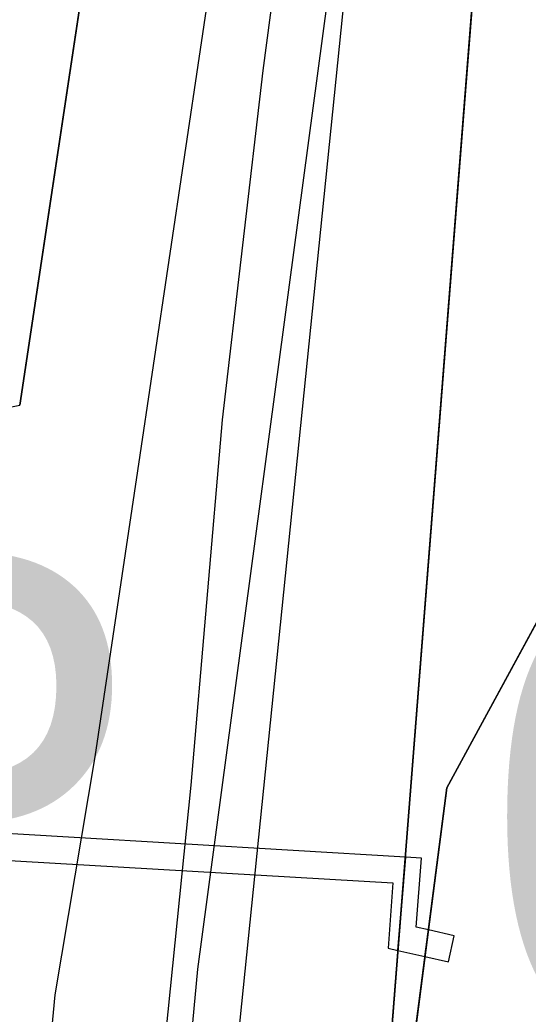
# Model space of a CAD drawing. Extents: x -706130 to -698555, y -971544 to -967260.
# Drawn here: x -704361.46 to -704350.02, y -969867.99 to -969845.59 of the extents above; entities that cross this region are included whole.
import ezdxf

# ---------------------------------------------------------------- set-up
doc = ezdxf.new("R2010")
doc.units = 0
for name, color, linetype in [('BPEJ I-II trida ochrany S', 7, 'Continuous'), ('Docházková izochrona - BUS S', 7, 'Continuous'), ('Docházková izochrona - VLAK N', 7, 'Continuous'), ('Hranice intravilán', 7, 'Continuous'), ('Kanalizace_stoka bez rozlišení N', 7, 'Continuous'), ('KN_Hranice_parcel', 7, 'Continuous'), ('KN_Polygon parcely', 7, 'Continuous'), ('KN_POZEMKY_14_OSTATNI PLOCHA', 7, 'Continuous'), ('KN_POZEMKY_5_ZAHRADA', 7, 'Continuous'), ('KN_VYUZITI_16_ostatni plocha_silnice', 7, 'Continuous'), ('KN_VYUZITI_17_ostatni plocha_ostatni komunikace', 7, 'Continuous'), ('KN_Věcná břemena k části', 7, 'Continuous'), ('Komunikace III třídy osy S', 7, 'Continuous'), ('Plochy doprava silniční - silnice III třídy S', 7, 'Continuous'), ('Plochy smíšené obytné venkovské S', 7, 'Continuous'), ('Plynovody STL S', 7, 'Continuous'), ('Regulační bloky zastavěné S', 7, 'Continuous'), ('Regulační bloky_číslo S NEZAPINAT', 7, 'Continuous'), ('Regulační kódy zastavěné S', 7, 'Continuous'), ('Trasy cykloturistické N', 7, 'Continuous'), ('Vodovodní řady - rozváděcí S', 7, 'Continuous')]:
    doc.layers.add(name, color=color, linetype=linetype)

msp = doc.modelspace()

# ---------------------------------------------------------------- linework, layer by layer
at = {"layer": 'BPEJ I-II trida ochrany S'}
for p, q in [((-704361.46, -969854.27), (-704358.64, -969835.49)), ((-704346.03, -969852.16), (-704351.85, -969862.89)), ((-704351.85, -969862.89), (-704353.91, -969878.85))]:
    msp.add_line(p, q, dxfattribs=at)
at = {"layer": 'Docházková izochrona - BUS S'}
msp.add_arc((-704361.829, -969946.93), 400, 155.51821, 17.33949, dxfattribs=at)
at = {"layer": 'Docházková izochrona - VLAK N'}
msp.add_circle((-704165.451, -969778.767), 800, dxfattribs=at)
at = {"layer": 'Hranice intravilán'}
msp.add_lwpolyline([(-704361.46, -969854.27), (-704358.64, -969835.49), (-704394.86, -969836.8)], dxfattribs=at)
at = {"layer": 'Kanalizace_stoka bez rozlišení N'}
msp.add_lwpolyline([(-704327.417, -970095.907), (-704330.185, -970067.287), (-704349.466, -970012.993), (-704358.228, -969974.444), (-704360.978, -969953.175), (-704362.313, -969925.187), (-704352.883, -969832.615), (-704354.224, -969808.307), (-704360.205, -969783.948), (-704362.825, -969750.855), (-704368.86, -969750.185), (-704369.794, -969697.897), (-704373.769, -969663.914), (-704377.96, -969638.098), (-704374.196, -969620.371), (-704406.439, -969532.54)], dxfattribs=at)
at = {"layer": 'KN_Hranice_parcel'}
for p, q in [((-704350.04, -969829.42), (-704353.91, -969878.85)), ((-704361.46, -969854.27), (-704358.64, -969835.49))]:
    msp.add_line(p, q, dxfattribs=at)
msp.add_lwpolyline([(-704346.03, -969852.16), (-704351.85, -969862.89), (-704353.91, -969878.85)], dxfattribs=at)
at = {"layer": 'KN_Polygon parcely'}
msp.add_lwpolyline([(-704343.12, -970017.7), (-704349.47, -969986.98), (-704350.11, -969983.91), (-704356.97, -969958.32), (-704358.23, -969953.82), (-704360.23, -969934.2), (-704359.71, -969930.8), (-704358.95, -969925.78), (-704358.34, -969922.06), (-704356.96, -969912.67), (-704355.05, -969893.13), (-704353.91, -969878.85), (-704350.04, -969829.42), (-704358.64, -969835.49), (-704361.46, -969854.27)], dxfattribs=at)
for points in [[(-704350.04, -969829.42), (-704353.91, -969878.85), (-704351.85, -969862.89), (-704346.03, -969852.16), (-704345.96, -969851.22), (-704345.52, -969845.57), (-704349.96, -969843.61)], [(-704378.45, -969857.74), (-704361.46, -969854.27), (-704358.64, -969835.49), (-704394.86, -969836.8), (-704391, -969860.3)], [(-704346.03, -969852.16), (-704351.85, -969862.89), (-704353.91, -969878.85), (-704348.37, -969879.96), (-704340.67, -969871.14), (-704338.62, -969866.36), (-704333.97, -969855.51), (-704333.92, -969853.35)]]:
    msp.add_lwpolyline(points, close=True, dxfattribs=at)
at = {"layer": 'KN_POZEMKY_14_OSTATNI PLOCHA'}
for p, q in [((-704350.04, -969829.42), (-704353.91, -969878.85)), ((-704353.91, -969878.85), (-704350.04, -969829.42)), ((-704361.46, -969854.27), (-704358.64, -969835.49)), ((-704346.03, -969852.16), (-704351.85, -969862.89)), ((-704351.85, -969862.89), (-704353.91, -969878.85))]:
    msp.add_line(p, q, dxfattribs=at)
at = {"layer": 'KN_POZEMKY_5_ZAHRADA'}
for p, q in [((-704358.64, -969835.49), (-704361.46, -969854.27)), ((-704351.85, -969862.89), (-704346.03, -969852.16)), ((-704353.91, -969878.85), (-704351.85, -969862.89))]:
    msp.add_line(p, q, dxfattribs=at)
at = {"layer": 'KN_VYUZITI_16_ostatni plocha_silnice'}
for p, q in [((-704350.04, -969829.42), (-704353.91, -969878.85)), ((-704361.46, -969854.27), (-704358.64, -969835.49))]:
    msp.add_line(p, q, dxfattribs=at)
at = {"layer": 'KN_VYUZITI_17_ostatni plocha_ostatni komunikace'}
for p, q in [((-704353.91, -969878.85), (-704350.04, -969829.42)), ((-704346.03, -969852.16), (-704351.85, -969862.89)), ((-704351.85, -969862.89), (-704353.91, -969878.85))]:
    msp.add_line(p, q, dxfattribs=at)
at = {"layer": 'KN_Věcná břemena k části'}
for points in [[(-704362.9, -969863.85), (-704362.99, -969864.45), (-704353.06, -969865.03), (-704353.17, -969866.5), (-704352.95, -969866.55), (-704352.78, -969864.45)], [(-704352.26, -969866.09), (-704352.54, -969866.03), (-704352.42, -969864.47), (-704352.78, -969864.45), (-704352.95, -969866.55), (-704352.34, -969866.69)], [(-704352.26, -969866.09), (-704352.34, -969866.69), (-704351.81, -969866.81), (-704351.68, -969866.22)]]:
    msp.add_lwpolyline(points, close=True, dxfattribs=at)
at = {"layer": 'Komunikace III třídy osy S'}
msp.add_lwpolyline([(-704366.324, -969705.663), (-704362.43, -969771.16), (-704360.06, -969785.59), (-704353.486, -969810.913), (-704353.1, -969813.38), (-704352.8, -969816.74), (-704352.83, -969824.96), (-704353.37, -969835.13), (-704354.54, -969845.17), (-704357.462, -969866.976), (-704360.688, -969901.632), (-704362.07, -969917.62), (-704362.25, -969924.97), (-704362.545, -969935.899), (-704361.34, -969948.64), (-704360.51, -969956.41), (-704358.17, -969972.19), (-704350.532, -970007.639)], dxfattribs=at)
at = {"layer": 'Plochy doprava silniční - silnice III třídy S'}
for p, q in [((-704353.91, -969878.85), (-704350.04, -969829.42)), ((-704358.64, -969835.49), (-704361.46, -969854.27))]:
    msp.add_line(p, q, dxfattribs=at)
at = {"layer": 'Plochy smíšené obytné venkovské S'}
for p, q in [((-704350.04, -969829.42), (-704353.91, -969878.85)), ((-704361.46, -969854.27), (-704358.64, -969835.49))]:
    msp.add_line(p, q, dxfattribs=at)
at = {"layer": 'Plynovody STL S'}
msp.add_lwpolyline([(-704364.03, -969784.56), (-704360.785, -969793.379), (-704360.475, -969794.775), (-704358.75, -969802.54), (-704352.14, -969801.88), (-704351.64, -969801.83), (-704350.488, -969808.725), (-704350.439, -969809.022), (-704350.35, -969809.55), (-704349.83, -969815.37), (-704349.58, -969821.48), (-704349.23, -969827.35), (-704349.8, -969833.32), (-704350.014, -969835.449), (-704350.026, -969835.548), (-704351.11, -969845.14), (-704351.23, -969845.17), (-704356.93, -969843.9), (-704357.044, -969843.875), (-704358.81, -969855.744), (-704359.77, -969862.19), (-704360.67, -969867.55), (-704361.804, -969879.562)], dxfattribs=at)
at = {"layer": 'Regulační bloky zastavěné S'}
for p, q in [((-704350.04, -969829.42), (-704353.91, -969878.85)), ((-704353.91, -969878.85), (-704350.04, -969829.42)), ((-704361.46, -969854.27), (-704358.64, -969835.49)), ((-704358.64, -969835.49), (-704361.46, -969854.27))]:
    msp.add_line(p, q, dxfattribs=at)
at = {"layer": 'Trasy cykloturistické N'}
msp.add_lwpolyline([(-704343.12, -970017.7), (-704349.47, -969986.98), (-704350.11, -969983.91), (-704356.97, -969958.32), (-704358.23, -969953.82), (-704360.23, -969934.2), (-704358.95, -969925.78), (-704356.96, -969912.67), (-704353.91, -969878.85), (-704350.04, -969829.42)], dxfattribs=at)
at = {"layer": 'Vodovodní řady - rozváděcí S'}
msp.add_lwpolyline([(-704364.16, -969931.4), (-704364, -969925.77), (-704363.916, -969924.219), (-704362.25, -969908.89), (-704360.33, -969889.94), (-704358.79, -969874.52), (-704357.6, -969862.83), (-704356.9, -969854.6), (-704355.98, -969846.73), (-704354.23, -969833.52)], dxfattribs=at)

# ---------------------------------------------------------------- texts
at = {"layer": 'Regulační bloky_číslo S NEZAPINAT'}
msp.add_text('028', height=10, dxfattribs=at).set_placement((-704351.013, -969868.536))
at = {"layer": 'Regulační kódy zastavěné S'}
msp.add_text('PP', height=10, dxfattribs=at).set_placement((-704376.514, -969867.57))

doc.saveas('drawing.dxf')
